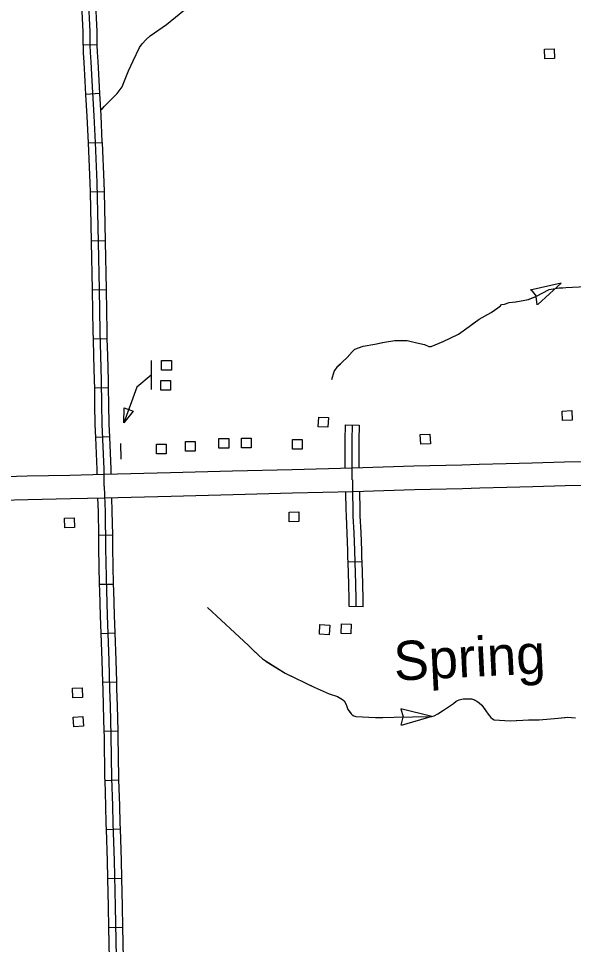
# Model space of a CAD drawing. Extents: x 1084508 to 1142749, y 1057638 to 1093403.
# Drawn here: x 1126068 to 1127942, y 1061065 to 1064194 of the extents above; entities that cross this region are included whole.
import ezdxf

# ---------------------------------------------------------------- set-up
doc = ezdxf.new("R2010")
doc.units = 0
for name, color, linetype in [('Level 15', 7, 'Continuous'), ('Level 32', 7, 'Continuous'), ('Level 35', 7, 'Continuous'), ('Level 43', 7, 'Continuous'), ('Level 45', 7, 'Continuous'), ('Level 56', 7, 'Continuous')]:
    doc.layers.add(name, color=color, linetype=linetype)

msp = doc.modelspace()

# ---------------------------------------------------------------- linework, layer by layer
at = {"layer": 'Level 15'}
for points in [[(1127195, 1062674.5), (1126991.2, 1062669.1), (1126790.6, 1062664.2), (1126581.1, 1062658.5), (1126356.3, 1062653.2)], [(1128030.1, 1062697), (1127911.9, 1062694.7), (1127801.8, 1062691.4), (1127714.2, 1062689), (1127622.9, 1062686.5), (1127565, 1062684.5), (1127402.7, 1062681), (1127195, 1062674.5)], [(1126356.3, 1062653.2), (1126241.2, 1062650.3), (1126096.5, 1062647.1), (1125914.4, 1062642.2), (1125756.4, 1062639.5), (1125518.8, 1062634.6), (1125330.3, 1062631.6), (1125112.2, 1062627.6)], [(1127197.5, 1062596.1), (1127404.8, 1062602.6), (1127567.2, 1062606.1), (1127625.3, 1062608), (1127716.3, 1062610.6), (1127804, 1062612.9), (1127913.8, 1062616.2), (1128031.7, 1062618.5)], [(1125113.7, 1062549.1), (1125331.6, 1062553.1), (1125520.2, 1062556.1), (1125757.9, 1062561), (1125916.1, 1062563.7), (1126098.5, 1062568.6), (1126243.1, 1062571.9), (1126358.2, 1062574.8)], [(1126358.2, 1062574.8), (1126583.1, 1062580), (1126792.6, 1062585.8), (1126993.2, 1062590.7), (1127197.5, 1062596.1)]]:
    msp.add_lwpolyline(points, dxfattribs=at)
at = {"layer": 'Level 32'}
for p, q in [((1126333.5, 1064105), (1126286.4, 1064104.2)), ((1126342.2, 1063940.5), (1126295.2, 1063937.8)), ((1126350.7, 1063774.7), (1126303.7, 1063772.5)), ((1126357.7, 1063608.6), (1126310.7, 1063607.5)), ((1126361.4, 1063442.9), (1126314.3, 1063441.8)), ((1126364.6, 1063277), (1126317.6, 1063276.3)), ((1126367.4, 1063111.7), (1126320.4, 1063110.2)), ((1126371.9, 1062945.7), (1126324.8, 1062944.9)), ((1126375.6, 1062780.6), (1126328.5, 1062778.6)), ((1126337.5, 1062447.9), (1126384.5, 1062448.7)), ((1126340.4, 1062282.2), (1126387.5, 1062283)), ((1126345.9, 1062116.1), (1126393, 1062117.8)), ((1126351.3, 1061950.7), (1126398.3, 1061952)), ((1126355.9, 1061785.1), (1126402.9, 1061786.3)), ((1126358.6, 1061619.2), (1126405.6, 1061620.7)), ((1126363.3, 1061453.6), (1126410.4, 1061455.1)), ((1126368.1, 1061288.1), (1126415.2, 1061289.2)), ((1126371.8, 1061122.5), (1126418.9, 1061123.5))]:
    msp.add_line(p, q, dxfattribs=at)
for points in [[(1126357.3, 1062614), (1126356.8, 1062671), (1126350.2, 1062823), (1126349.3, 1062889.1), (1126347.9, 1062970.9), (1126345.7, 1063054.3), (1126343.1, 1063136.5), (1126341.1, 1063278.7), (1126337.9, 1063438.6), (1126333.5, 1063640), (1126327.1, 1063775.2), (1126322.9, 1063865), (1126316.2, 1063983.9), (1126313.2, 1064047.5), (1126310.8, 1064079.5), (1126310, 1064104), (1126309.2, 1064149.9), (1126303.8, 1064265.8), (1126296.8, 1064397.7), (1126292.3, 1064509.8), (1126286.3, 1064674.5), (1126284.8, 1064695.3), (1126283.8, 1064710.2), (1126282.4, 1064719.9)], [(1126286.4, 1064104.2), (1126285.6, 1064149.1), (1126280.3, 1064264.6), (1126280, 1064269)], [(1126333.5, 1064105), (1126332.7, 1064150.6), (1126327.3, 1064266.9), (1126327, 1064271.5)], [(1126295.2, 1063937.8), (1126292.7, 1063982.7), (1126289.7, 1064046.1), (1126287.3, 1064078.2), (1126286.5, 1064103.4), (1126286.4, 1064104.2)], [(1126342.2, 1063940.5), (1126339.7, 1063985.1), (1126336.7, 1064049), (1126334.3, 1064080.8), (1126333.5, 1064104.7), (1126333.5, 1064105)], [(1126303.7, 1063772.5), (1126303.6, 1063774.1), (1126299.4, 1063863.7), (1126295.2, 1063937.8)], [(1126350.7, 1063774.7), (1126350.6, 1063776.4), (1126346.4, 1063866.2), (1126342.2, 1063940.5)], [(1126310.7, 1063607.5), (1126310, 1063639.2), (1126303.7, 1063772.5)], [(1126357.7, 1063608.6), (1126357, 1063640.8), (1126350.7, 1063774.7)], [(1126314.3, 1063441.8), (1126310.7, 1063607.5)], [(1126361.4, 1063442.9), (1126357.7, 1063608.6)], [(1126317.6, 1063276.3), (1126317.5, 1063278.3), (1126314.4, 1063438.1), (1126314.3, 1063441.8)], [(1126364.6, 1063277), (1126364.6, 1063279.1), (1126361.4, 1063439.1), (1126361.4, 1063442.9)], [(1126320.4, 1063110.2), (1126319.5, 1063136), (1126317.6, 1063276.3)], [(1126367.4, 1063111.7), (1126366.6, 1063137.1), (1126364.6, 1063277)], [(1126324.8, 1062944.9), (1126324.3, 1062970.4), (1126322.2, 1063053.6), (1126320.4, 1063110.2)], [(1126371.9, 1062945.7), (1126371.4, 1062971.4), (1126369.3, 1063054.9), (1126367.4, 1063111.7)], [(1126328.5, 1062778.6), (1126326.6, 1062822.3), (1126325.8, 1062888.8), (1126324.8, 1062944.9)], [(1126375.6, 1062780.6), (1126373.7, 1062823.7), (1126372.8, 1062889.5), (1126371.9, 1062945.7)], [(1126333.4, 1062652.6), (1126333.3, 1062670.4), (1126328.5, 1062778.6)], [(1126380.5, 1062653.8), (1126380.3, 1062671.6), (1126375.6, 1062780.6)], [(1126357.3, 1062614), (1126357.8, 1062582.4), (1126359.7, 1062528), (1126361.7, 1062403.3), (1126364.4, 1062260.5), (1126367.3, 1062176.7), (1126372.8, 1062024.6), (1126375.4, 1061927.7), (1126377.2, 1061871.1), (1126379.8, 1061769.5), (1126381.9, 1061627), (1126384.8, 1061534.1), (1126386.2, 1061473.4), (1126390.2, 1061348), (1126393.9, 1061192.4), (1126398.8, 1060963.9), (1126400.1, 1060929.8)], [(1126334.5, 1062574.2), (1126336.2, 1062527.3), (1126337.5, 1062447.9)], [(1126381.6, 1062575.3), (1126383.2, 1062528.6), (1126384.5, 1062448.7)], [(1126337.5, 1062447.9), (1126338.2, 1062402.9), (1126340.4, 1062282.2)], [(1126384.5, 1062448.7), (1126385.3, 1062403.7), (1126387.5, 1062283)], [(1126340.4, 1062282.2), (1126340.8, 1062259.9), (1126343.7, 1062175.9), (1126345.9, 1062116.1)], [(1126387.5, 1062283), (1126387.9, 1062261.1), (1126390.8, 1062177.6), (1126393, 1062117.8)], [(1126345.9, 1062116.1), (1126349.3, 1062023.9), (1126351.3, 1061950.7)], [(1126393, 1062117.8), (1126396.3, 1062025.4), (1126398.3, 1061952)], [(1126351.3, 1061950.7), (1126351.9, 1061927), (1126353.7, 1061870.4), (1126355.9, 1061785.1)], [(1126398.3, 1061952), (1126399, 1061928.4), (1126400.7, 1061871.7), (1126402.9, 1061786.3)], [(1126355.9, 1061785.1), (1126356.3, 1061769), (1126358.3, 1061626.4), (1126358.6, 1061619.2)], [(1126402.9, 1061786.3), (1126403.4, 1061769.9), (1126405.4, 1061627.5), (1126405.6, 1061620.7)], [(1126358.6, 1061619.2), (1126361.3, 1061533.5), (1126362.7, 1061472.7), (1126363.3, 1061453.6)], [(1126405.6, 1061620.7), (1126408.3, 1061534.8), (1126409.8, 1061474.1), (1126410.4, 1061455.1)], [(1126363.3, 1061453.6), (1126366.7, 1061347.3), (1126368.1, 1061288.1)], [(1126410.4, 1061455.1), (1126413.8, 1061348.6), (1126415.2, 1061289.2)], [(1126415.2, 1061289.2), (1126417.4, 1061192.9), (1126418.9, 1061123.5)], [(1126368.1, 1061288.1), (1126370.3, 1061191.9), (1126371.8, 1061122.5)], [(1126371.8, 1061122.5), (1126375.2, 1060963.2), (1126375.5, 1060956.4)], [(1126418.9, 1061123.5), (1126422.3, 1060964.6), (1126422.5, 1060958.2)]]:
    msp.add_lwpolyline(points, dxfattribs=at)
at = {"layer": 'Level 35'}
msp.add_lwpolyline([(1126347.7, 1063885.2), (1126356.9, 1063896.7), (1126400.7, 1063941.1), (1126417.6, 1063963), (1126423.8, 1063978.1), (1126438.9, 1064018.1), (1126454.5, 1064051.3), (1126476.4, 1064096.4), (1126485.2, 1064108.3), (1126498.3, 1064123.3), (1126512.7, 1064135.9), (1126567.2, 1064174.7), (1126628, 1064224)], dxfattribs=at)
at = {"layer": 'Level 43'}
for p, q in [((1127900.7, 1063300.4), (1127795.7, 1063276.6)), ((1127900.7, 1063300.4), (1127821.7, 1063227.2)), ((1127797.5, 1063278.1), (1127815.2, 1063255.5)), ((1127819.4, 1063226.8), (1127815.3, 1063255.2)), ((1127463.4, 1061835.3), (1127358.7, 1061860.8)), ((1127358.9, 1061861), (1127366.8, 1061833.5)), ((1127359.8, 1061805.3), (1127366.8, 1061833.1)), ((1127463.4, 1061835.3), (1127360, 1061805))]:
    msp.add_line(p, q, dxfattribs=at)
for points in [[(1127501.4, 1063102.7), (1127553.4, 1063127.7), (1127589.9, 1063153.7), (1127622.7, 1063178.2), (1127664, 1063200.4), (1127686.6, 1063216.3), (1127694.8, 1063223), (1127699.1, 1063227.3), (1127708.7, 1063229.3), (1127725.1, 1063234.1), (1127746.7, 1063237), (1127777, 1063242.3), (1127789.1, 1063244.2), (1127815, 1063255.2), (1127859.8, 1063278.8), (1127893.4, 1063283.6), (1127982.9, 1063288.9)], [(1127789.8, 1063244.5), (1127815, 1063255.2), (1127859.8, 1063278.8), (1127893.4, 1063283.6), (1127905.7, 1063284.4)], [(1127638.5, 1063186.7), (1127664, 1063200.4), (1127686.6, 1063216.3), (1127694.8, 1063223), (1127699.1, 1063227.3), (1127708.7, 1063229.3), (1127725.1, 1063234.1), (1127746.7, 1063237), (1127749, 1063237.4)], [(1127497.4, 1063101.1), (1127501.4, 1063102.7), (1127553.4, 1063127.7), (1127589.9, 1063153.7), (1127603.9, 1063164.2)], [(1127125.3, 1062974.2), (1127133.5, 1063001.6), (1127146.5, 1063019), (1127177.8, 1063048.3), (1127194.1, 1063067.6), (1127203.2, 1063076.2), (1127231.6, 1063087.3), (1127270.6, 1063094), (1127303.8, 1063100.8), (1127337.9, 1063106.1), (1127380.2, 1063106.5), (1127412.9, 1063097.9), (1127438.4, 1063092.1), (1127453.4, 1063085.4), (1127460.6, 1063086.3), (1127501.4, 1063102.7)], [(1127337.8, 1063106), (1127337.9, 1063106.1), (1127380.2, 1063106.5), (1127412.9, 1063097.9), (1127438.4, 1063092.1), (1127453.4, 1063085.4), (1127458.8, 1063086.1)], [(1127184.5, 1063056.3), (1127194.1, 1063067.6), (1127203.2, 1063076.2), (1127231.6, 1063087.3), (1127270.6, 1063094), (1127296.9, 1063099.4)], [(1127125.3, 1062974.2), (1127133.5, 1063001.6), (1127146.5, 1063019), (1127155.1, 1063027.1)], [(1126706, 1062203.2), (1126751.5, 1062160.9)], [(1126706, 1062203.2), (1126843.8, 1062074.9), (1126860.5, 1062058.8), (1126877.6, 1062043), (1126891.5, 1062029.5), (1126968.1, 1061981.2), (1127065.7, 1061934.5), (1127116.4, 1061911.8), (1127145, 1061902.5), (1127161.4, 1061893), (1127167.7, 1061887.7), (1127174.6, 1061875.6), (1127179.9, 1061859.1), (1127191, 1061844.3), (1127194.3, 1061840.7), (1127200.2, 1061837.4), (1127206.2, 1061835.4)], [(1126781.8, 1062132.7), (1126843.8, 1062074.9), (1126860.5, 1062058.8), (1126872.5, 1062047.7)], [(1126904.3, 1062021.4), (1126968.1, 1061981.2), (1127012.2, 1061960.1)], [(1127049.5, 1061942.2), (1127065.7, 1061934.5), (1127116.4, 1061911.8), (1127145, 1061902.5), (1127161.4, 1061893), (1127162.8, 1061891.9)], [(1127206.2, 1061835.4), (1127272.6, 1061831.8), (1127398.5, 1061833.8), (1127456.1, 1061835.1), (1127463.3, 1061835.1), (1127470.9, 1061837.1), (1127483.7, 1061844), (1127502.5, 1061856.2), (1127536, 1061879.5), (1127545.9, 1061887.1), (1127556.1, 1061891), (1127568.9, 1061894.3), (1127577.8, 1061895.3), (1127586, 1061895.3), (1127596.8, 1061894.3), (1127607.4, 1061891), (1127615.9, 1061887.1), (1127623.5, 1061881.5), (1127632, 1061873.3), (1127645.2, 1061854.8), (1127654.1, 1061843), (1127662.6, 1061832.1), (1127667.9, 1061827.2), (1127674.1, 1061824.2), (1127727.4, 1061820.6), (1127771.1, 1061822.9), (1127825.7, 1061824.2), (1127889.9, 1061829.5), (1127921.1, 1061832.5), (1127948.7, 1061830.5)], [(1127499.7, 1061854.4), (1127502.5, 1061856.2), (1127536, 1061879.5), (1127545.9, 1061887.1), (1127551.1, 1061889.1)], [(1127551.1, 1061889.1), (1127556.1, 1061891), (1127568.9, 1061894.3), (1127577.8, 1061895.3), (1127586, 1061895.3), (1127596.8, 1061894.3), (1127607.4, 1061891), (1127611.4, 1061889.2)], [(1127182.1, 1061856.1), (1127191, 1061844.3), (1127194.3, 1061840.7), (1127200.2, 1061837.4), (1127206.2, 1061835.4), (1127272.6, 1061831.8), (1127297.7, 1061832.2)], [(1127640.9, 1061860.9), (1127645.2, 1061854.8), (1127654.1, 1061843), (1127662.6, 1061832.1), (1127667.9, 1061827.2), (1127674.1, 1061824.2), (1127727.4, 1061820.6), (1127748.1, 1061821.7)], [(1127339.1, 1061832.9), (1127398.5, 1061833.8), (1127456.1, 1061835.1), (1127463.3, 1061835.1), (1127463.4, 1061835.1)], [(1127789.5, 1061823.4), (1127825.7, 1061824.2), (1127889.9, 1061829.5), (1127913.5, 1061831.7)]]:
    msp.add_lwpolyline(points, dxfattribs=at)
at = {"layer": 'Level 45'}
for p, q in [((1127170.5, 1062821.5), (1127217.6, 1062820.3)), ((1127227.6, 1062358.1), (1127180.5, 1062357)), ((1127231.5, 1062206.1), (1127184.4, 1062207.4))]:
    msp.add_line(p, q, dxfattribs=at)
for points in [[(1127170.5, 1062821.5), (1127169.2, 1062769.2), (1127169.6, 1062722.2), (1127169.8, 1062673.8)], [(1127194.1, 1062820.9), (1127192.8, 1062769), (1127193.1, 1062722.3), (1127193.4, 1062657.7), (1127193.6, 1062635.2)], [(1127217.6, 1062820.3), (1127216.3, 1062768.8), (1127216.6, 1062722.4), (1127216.9, 1062675.2)], [(1127208, 1062206.8), (1127208.2, 1062215.7), (1127208, 1062230.6), (1127206.9, 1062283.4), (1127204.1, 1062357.3), (1127203.1, 1062396), (1127201, 1062456), (1127198.2, 1062512.7), (1127197.4, 1062548.9), (1127197.1, 1062579.2), (1127196.8, 1062590.9), (1127197.1, 1062603), (1127196.7, 1062611.1), (1127197, 1062621.3), (1127196.2, 1062635.3)], [(1127174.1, 1062537.5), (1127173.9, 1062548.5), (1127173.5, 1062578.8), (1127173.2, 1062590.9), (1127173.3, 1062595.4)], [(1127221.2, 1062538.5), (1127220.9, 1062549.3), (1127220.6, 1062579.7), (1127220.3, 1062591), (1127220.5, 1062596.8)], [(1127180.2, 1062371.8), (1127179.6, 1062395.2), (1127177.4, 1062455), (1127174.7, 1062511.9), (1127174.1, 1062537.5)], [(1127227.2, 1062373), (1127226.7, 1062396.7), (1127224.5, 1062457), (1127221.7, 1062513.5), (1127221.2, 1062538.5)], [(1127184.4, 1062207.4), (1127184.7, 1062215.9), (1127184.5, 1062230.2), (1127183.4, 1062282.7), (1127180.5, 1062356.6), (1127180.2, 1062371.8)], [(1127231.5, 1062206.1), (1127231.7, 1062215.6), (1127231.5, 1062231), (1127230.4, 1062284.1), (1127227.6, 1062358.1), (1127227.2, 1062373)]]:
    msp.add_lwpolyline(points, dxfattribs=at)
at = {"layer": 'Level 56'}
for p, q in [((1126423.2, 1062827.4), (1126424.6, 1062878)), ((1126454.7, 1062867.1), (1126423.2, 1062827.4)), ((1126424.6, 1062878), (1126454.7, 1062867.1))]:
    msp.add_line(p, q, dxfattribs=at)
for points in [[(1127844.9, 1064058), (1127843.9, 1064090.7), (1127876.7, 1064091.6), (1127877.6, 1064059)], [(1126550.9, 1063006.1), (1126550.9, 1063038.8), (1126583.7, 1063038.8), (1126583.7, 1063006.1)], [(1126548.3, 1062937.9), (1126548.3, 1062970.6), (1126581.1, 1062970.6), (1126581.1, 1062937.9)], [(1127904.4, 1062835.1), (1127903.1, 1062867.7), (1127935.8, 1062869.1), (1127937.1, 1062836.4)], [(1127079.4, 1062814.7), (1127081.4, 1062847.3), (1127114.1, 1062845.3), (1127112.1, 1062812.7)], [(1126631.2, 1062732.1), (1126631.2, 1062764.8), (1126664, 1062764.8), (1126664, 1062732.1)], [(1126744.6, 1062742.6), (1126744.6, 1062775.3), (1126777.3, 1062775.3), (1126777.3, 1062742.6)], [(1126820.9, 1062743), (1126820.9, 1062775.7), (1126853.7, 1062775.7), (1126853.7, 1062743)], [(1126992.4, 1062739.2), (1126992.4, 1062771.9), (1127025.2, 1062771.9), (1127025.2, 1062739.2)], [(1127425.9, 1062755.4), (1127424.1, 1062788), (1127456.8, 1062789.8), (1127458.6, 1062757.1)], [(1126533.9, 1062723.3), (1126533.9, 1062755.9), (1126566.7, 1062755.9), (1126566.7, 1062723.3)], [(1126982, 1062493), (1126981.1, 1062525.6), (1127013.9, 1062526.5), (1127014.7, 1062493.8)], [(1126224.2, 1062473), (1126223.1, 1062505.7), (1126255.8, 1062506.8), (1126257, 1062474.2)], [(1127084, 1062113.2), (1127085.7, 1062145.8), (1127118.4, 1062144.1), (1127116.7, 1062111.5)], [(1127156.7, 1062115.4), (1127157.8, 1062148.1), (1127190.6, 1062146.9), (1127189.4, 1062114.2)], [(1126251.3, 1061897.9), (1126249.9, 1061930.6), (1126282.7, 1061931.9), (1126284.1, 1061899.3)], [(1126254.4, 1061800.2), (1126252.4, 1061832.8), (1126285.1, 1061834.9), (1126287.1, 1061802.3)]]:
    msp.add_lwpolyline(points, close=True, dxfattribs=at)
for points in [[(1126515, 1063037.9), (1126515, 1062940)], [(1126515, 1062989), (1126467.4, 1062948.7), (1126423.2, 1062827.4)], [(1126411.9, 1062758.1), (1126412.8, 1062704.4)]]:
    msp.add_lwpolyline(points, dxfattribs=at)

# ---------------------------------------------------------------- texts
at = {"layer": 'Level 35'}
msp.add_text('Spring', height=132.58, rotation=2.8637, dxfattribs=at).set_placement((1127337.8, 1061956))

doc.saveas('drawing.dxf')
